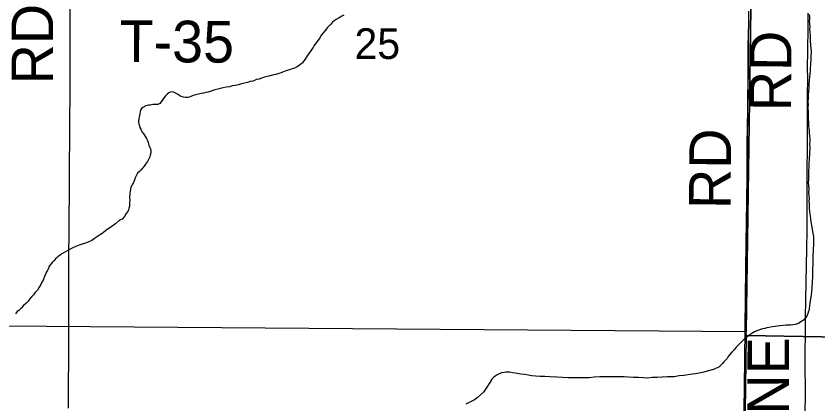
# Model space of a CAD drawing. Extents: x 2.4 to 73.1, y 4.5 to 25.6.
# Drawn here: x 45.586 to 46.133, y 22.059 to 22.324 of the extents above; entities that cross this region are included whole.
import ezdxf

# ---------------------------------------------------------------- set-up
doc = ezdxf.new("R2010")
doc.units = 0
for name, color, linetype in [('GM_X_County_Road', 7, 'Continuous'), ('GM_X_County_Road_Text', 7, 'Continuous'), ('GM_X_Interchange_Ramps', 7, 'Continuous'), ('GM_X_Minor_River', 7, 'Continuous'), ('GM_X_Section', 7, 'Continuous'), ('GM_X_Section_Text', 7, 'Continuous'), ('GM_X_Township', 7, 'Continuous'), ('GM_X_Township_Road', 7, 'Continuous'), ('GM_X_Township_Road_Text', 7, 'Continuous')]:
    doc.layers.add(name, color=color, linetype=linetype)

msp = doc.modelspace()

# ---------------------------------------------------------------- linework, layer by layer
at = {"layer": 'GM_X_County_Road'}
msp.add_lwpolyline([(46.12435, 22.04859), (46.12449, 22.07097), (46.12442, 22.08309), (46.12459, 22.11854), (46.1248, 22.13035), (46.12495, 22.14247), (46.12548, 22.16547), (46.12562, 22.1776), (46.12579, 22.19625), (46.12579, 22.21117), (46.12593, 22.24163), (46.12594, 22.2522), (46.12585, 22.26526), (46.12593, 22.27024), (46.12614, 22.28112), (46.12601, 22.28857), (46.12612, 22.30008), (46.12627, 22.31593), (46.12642, 22.32588)], dxfattribs=at)
at = {"layer": 'GM_X_Interchange_Ramps'}
msp.add_lwpolyline([(46.08569, 22.32727), (46.08568, 22.31919), (46.08555, 22.31142), (46.08542, 22.30396), (46.08537, 22.28748), (46.08505, 22.26044), (46.08472, 22.23681), (46.08453, 22.21473), (46.08439, 22.19764), (46.084, 22.16904), (46.08353, 22.13298), (46.08325, 22.1109), (46.08297, 22.09008), (46.08284, 22.07236), (46.08246, 22.03878)], dxfattribs=at)
at = {"layer": 'GM_X_Minor_River'}
for points in [[(45.80968, 22.32441), (45.80814, 22.32369), (45.80641, 22.3226), (45.80429, 22.32151), (45.80294, 22.3206), (45.80197, 22.31967), (45.80079, 22.31837), (45.79962, 22.31707), (45.79826, 22.31578), (45.79708, 22.31429), (45.79571, 22.31261), (45.79434, 22.31094), (45.79315, 22.30907), (45.78941, 22.30385), (45.78862, 22.30235), (45.78783, 22.30123), (45.78704, 22.30011), (45.78625, 22.29899), (45.78547, 22.29787), (45.78468, 22.29675), (45.78389, 22.29563), (45.7831, 22.29451), (45.78232, 22.29339), (45.78133, 22.2919), (45.78036, 22.29097), (45.779, 22.28987), (45.77784, 22.28914), (45.7765, 22.2886), (45.77535, 22.28806), (45.77439, 22.28789), (45.77324, 22.28735), (45.77171, 22.28701), (45.77075, 22.28666), (45.7696, 22.28631), (45.76826, 22.28577), (45.76692, 22.28523), (45.76519, 22.28471), (45.76328, 22.284), (45.76099, 22.28349), (45.75831, 22.28279), (45.75544, 22.28211), (45.75334, 22.2814), (45.7518, 22.28087), (45.75009, 22.28053), (45.74874, 22.28), (45.7474, 22.27946), (45.74568, 22.27913), (45.74377, 22.2786), (45.74186, 22.27808), (45.73976, 22.27757), (45.73765, 22.27705), (45.73536, 22.27654), (45.73345, 22.27621), (45.73173, 22.27568), (45.72925, 22.27536), (45.72735, 22.27503), (45.72525, 22.27452), (45.72352, 22.27399), (45.72161, 22.27347), (45.71702, 22.27207), (45.71549, 22.27172), (45.71377, 22.27139), (45.71224, 22.27105), (45.71052, 22.27052), (45.70842, 22.27019), (45.70689, 22.26966), (45.70516, 22.26895), (45.70401, 22.2686), (45.70306, 22.26843), (45.70154, 22.26828), (45.70021, 22.2685), (45.69871, 22.26911), (45.69777, 22.26951), (45.69665, 22.2703), (45.69571, 22.2709), (45.69478, 22.2713)], [(46.12708, 22.325), (46.12723, 22.32348), (46.1272, 22.32253), (46.12718, 22.32158), (46.12715, 22.32025), (46.12729, 22.31854), (46.12744, 22.31702), (46.12739, 22.31493), (46.12753, 22.31284), (46.12766, 22.31056), (46.1278, 22.30827), (46.12775, 22.30656), (46.1279, 22.30485), (46.12806, 22.30352), (46.12821, 22.302), (46.12836, 22.30028), (46.12832, 22.29857), (46.12827, 22.29687), (46.12823, 22.29516), (46.12819, 22.29364), (46.12796, 22.29194), (46.12792, 22.29042), (46.12768, 22.28853), (46.12764, 22.28663), (46.12759, 22.28492), (46.12734, 22.28227), (46.12709, 22.28), (46.12684, 22.27753), (46.12678, 22.27506), (46.12653, 22.2726), (46.12646, 22.27013), (46.12641, 22.26786), (46.12616, 22.26539), (46.1263, 22.26349), (46.12624, 22.26103), (46.12637, 22.25855), (46.12631, 22.25627), (46.12643, 22.25342), (46.12657, 22.25171), (46.12654, 22.25038), (46.12669, 22.24886), (46.12685, 22.24753), (46.127, 22.24581), (46.12714, 22.24391), (46.12729, 22.2422), (46.12743, 22.24048), (46.12758, 22.23858), (46.12734, 22.23669), (46.12746, 22.23403), (46.12708, 22.22625), (46.12682, 22.2236), (46.12676, 22.22094), (46.12669, 22.21847), (46.12662, 22.21563), (46.12655, 22.21278), (46.12648, 22.21012), (46.12663, 22.20822), (46.12676, 22.20613), (46.1267, 22.20366), (46.12684, 22.20138), (46.12698, 22.19966), (46.12693, 22.19758)], [(45.69478, 22.2713), (45.6929, 22.27211), (45.69118, 22.27196), (45.69022, 22.27142), (45.68926, 22.27087), (45.68789, 22.26957), (45.68691, 22.26827), (45.68612, 22.26696), (45.68494, 22.26528), (45.68396, 22.26417), (45.68262, 22.26363), (45.68147, 22.26347), (45.68034, 22.2635), (45.67939, 22.26352), (45.67843, 22.26336), (45.67748, 22.26319), (45.67634, 22.26303), (45.67538, 22.26287), (45.67443, 22.2627), (45.6725, 22.26161), (45.67153, 22.26087), (45.67094, 22.25975), (45.67072, 22.25862), (45.6703, 22.25711), (45.67006, 22.25521), (45.66965, 22.2537), (45.66961, 22.25219), (45.66958, 22.25124), (45.66975, 22.25028), (45.6701, 22.24913), (45.67045, 22.24799), (45.67099, 22.24683), (45.67153, 22.24568), (45.67208, 22.24472), (45.67319, 22.24336), (45.67428, 22.24143), (45.67501, 22.24028), (45.67555, 22.23912), (45.67608, 22.23759), (45.67661, 22.23587), (45.67732, 22.23414), (45.67786, 22.23299), (45.67803, 22.23184), (45.67799, 22.23051), (45.67757, 22.229), (45.67717, 22.22788), (45.67656, 22.22656), (45.67557, 22.22469), (45.67438, 22.22282), (45.6734, 22.22151), (45.67223, 22.22022), (45.67105, 22.21873), (45.67008, 22.21799), (45.66872, 22.2167), (45.66731, 22.2135), (45.66671, 22.21219), (45.6661, 22.21049), (45.6655, 22.20937), (45.6649, 22.20825), (45.6643, 22.20712), (45.66408, 22.2058), (45.66385, 22.20428), (45.66364, 22.20334), (45.66361, 22.2022), (45.66339, 22.20088), (45.66336, 22.19974), (45.66351, 22.19803), (45.66347, 22.1967), (45.66344, 22.19556), (45.66341, 22.19423), (45.66299, 22.19272), (45.66278, 22.19178), (45.66218, 22.19065), (45.66119, 22.18916), (45.66001, 22.18729), (45.65825, 22.18544), (45.65729, 22.18489), (45.65594, 22.18397), (45.65381, 22.18232), (45.65245, 22.18121), (45.65071, 22.17993), (45.64878, 22.17884), (45.64723, 22.17774), (45.64548, 22.17607), (45.64356, 22.17498), (45.64162, 22.17351), (45.6395, 22.17224), (45.63757, 22.17096), (45.63564, 22.16987), (45.63334, 22.16897), (45.63104, 22.16827), (45.62894, 22.16757), (45.62664, 22.16667), (45.62471, 22.16577), (45.6228, 22.16506), (45.61721, 22.16179), (45.61604, 22.16087), (45.61489, 22.16013), (45.61391, 22.15921), (45.61294, 22.15829), (45.61177, 22.15699)], [(46.12693, 22.19758), (46.12707, 22.19568), (46.12701, 22.19321), (46.12732, 22.19035), (46.12763, 22.18768), (46.12797, 22.18578), (46.1281, 22.18368), (46.12862, 22.18139), (46.12911, 22.17834), (46.12962, 22.17586), (46.12994, 22.17357), (46.13008, 22.17148), (46.13003, 22.16958), (46.12998, 22.16749), (46.12974, 22.16541), (46.12969, 22.16351), (46.12963, 22.16105), (46.12957, 22.15877), (46.12951, 22.15649), (46.12947, 22.15459), (46.12939, 22.15175), (46.12935, 22.14985), (46.1293, 22.14795), (46.12924, 22.14567), (46.12918, 22.14302), (46.12887, 22.13828), (46.12838, 22.13392), (46.12792, 22.13089), (46.12748, 22.12844), (46.12724, 22.12616), (46.12701, 22.12484), (46.12699, 22.1237), (46.12658, 22.12276), (46.12616, 22.12106), (46.12554, 22.11918), (46.12457, 22.11806), (46.1232, 22.11658), (46.12146, 22.11548), (46.11973, 22.11439), (46.11762, 22.11368), (46.1159, 22.11335), (46.11457, 22.11319), (46.11362, 22.11321), (46.11248, 22.11324), (46.11115, 22.11309), (46.10943, 22.11294), (46.10715, 22.11262), (46.10391, 22.11232), (46.10181, 22.11199), (46.09971, 22.11167), (46.09819, 22.11132), (46.09685, 22.11098), (46.09513, 22.11064), (46.09379, 22.11011), (46.09264, 22.10976), (46.0913, 22.10922), (46.08976, 22.10869), (46.08861, 22.10796), (46.08667, 22.10649), (46.08474, 22.10521), (46.08319, 22.10411), (46.08222, 22.10318), (46.08085, 22.1017), (46.0791, 22.10003), (46.07735, 22.09818), (46.07578, 22.09632), (46.07422, 22.09465), (46.07285, 22.09317), (46.07187, 22.09186), (46.07108, 22.09055), (46.0701, 22.08944), (46.06893, 22.08814), (46.06795, 22.08702), (46.06678, 22.08591), (46.06542, 22.08462), (46.06427, 22.08408), (46.06312, 22.08354), (46.06177, 22.083), (46.05756, 22.08178), (46.05527, 22.08108), (46.04973, 22.08008), (46.04726, 22.07976), (46.04154, 22.07895), (46.0383, 22.07866), (46.03506, 22.07798), (46.0305, 22.0779), (46.02669, 22.07762), (46.02327, 22.07752), (46.01985, 22.07741), (46.01699, 22.07711), (46.01396, 22.07737), (46.01073, 22.07745), (46.00732, 22.07754), (46.0039, 22.07763), (46.00087, 22.07789), (45.99802, 22.07797), (45.99422, 22.07787), (45.99118, 22.07795), (45.98738, 22.07786), (45.98416, 22.07794), (45.98035, 22.07765)], [(45.61177, 22.15699), (45.6106, 22.15588), (45.60962, 22.15476), (45.60864, 22.15327), (45.60803, 22.15176), (45.60723, 22.15026), (45.60644, 22.14895), (45.60603, 22.14783), (45.60542, 22.14632), (45.60502, 22.14519), (45.60441, 22.14388), (45.60362, 22.14257), (45.60282, 22.14088), (45.60182, 22.13901), (45.60063, 22.13695), (45.59888, 22.13509), (45.59789, 22.13379), (45.59673, 22.13268), (45.59516, 22.13082), (45.59418, 22.12951), (45.59262, 22.12803), (45.59107, 22.12655), (45.5895, 22.12469), (45.58775, 22.12322), (45.58679, 22.12248), (45.5856, 22.1208)], [(45.98035, 22.07765), (45.97692, 22.07736), (45.97331, 22.07726), (45.96989, 22.07716), (45.96629, 22.07725), (45.96249, 22.07735), (45.95869, 22.07744), (45.9549, 22.07773), (45.95016, 22.07785), (45.94674, 22.07812), (45.94333, 22.07821), (45.9403, 22.07848), (45.93783, 22.07873), (45.93537, 22.07898), (45.93291, 22.07942), (45.93026, 22.07987), (45.928, 22.08031), (45.92648, 22.08054), (45.92459, 22.08077), (45.9227, 22.08101), (45.92175, 22.08104), (45.92042, 22.08107), (45.91908, 22.08091), (45.91718, 22.08058), (45.91564, 22.08005), (45.91411, 22.07933), (45.91275, 22.07841), (45.91159, 22.07749), (45.91061, 22.07638), (45.90923, 22.07414), (45.90725, 22.07096), (45.90489, 22.0676), (45.90061, 22.06353), (45.89868, 22.06225), (45.89656, 22.06116), (45.89291, 22.05936)]]:
    msp.add_lwpolyline(points, dxfattribs=at)
at = {"layer": 'GM_X_Section'}
for points in [[(46.09131, 22.6138), (46.09128, 22.61228), (46.08407, 22.10855), (45.57688, 22.11242), (45.58146, 22.61754)], [(46.09128, 22.61228), (46.59818, 22.60328), (46.58561, 22.09721), (46.08421, 22.10608), (46.08407, 22.10855)], [(46.08421, 22.10608), (46.58561, 22.09721), (46.57217, 21.59437), (46.07761, 21.60385)]]:
    msp.add_lwpolyline(points, close=True, dxfattribs=at)
at = {"layer": 'GM_X_Township'}
msp.add_lwpolyline([(46.08569, 22.32727), (46.08568, 22.31919), (46.08555, 22.31142), (46.08542, 22.30396), (46.08537, 22.28748), (46.08505, 22.26044), (46.08472, 22.23681), (46.08453, 22.21473), (46.08439, 22.19764), (46.084, 22.16904), (46.08353, 22.13298), (46.08325, 22.1109), (46.08297, 22.09008), (46.08284, 22.07236), (46.08246, 22.03878)], dxfattribs=at)
at = {"layer": 'GM_X_Township_Road'}
for points in [[(45.62173, 22.05656), (45.62182, 22.07241), (45.62189, 22.09044), (45.62188, 22.10815), (45.62191, 22.12898), (45.62192, 22.1554), (45.62214, 22.1815), (45.62247, 22.20823), (45.62258, 22.25486), (45.62278, 22.26853), (45.6228, 22.29744), (45.62293, 22.31857), (45.62277, 22.33686)], [(46.08258, 22.03851), (46.08295, 22.07208), (46.08309, 22.0898), (46.08337, 22.11063), (46.08365, 22.1327), (46.08412, 22.16876), (46.08451, 22.19736), (46.08465, 22.21446), (46.08484, 22.23653), (46.08517, 22.26016), (46.08549, 22.28721), (46.08554, 22.30368), (46.08567, 22.31114), (46.08579, 22.31892), (46.08581, 22.327)]]:
    msp.add_lwpolyline(points, dxfattribs=at)

# ---------------------------------------------------------------- texts
at = {"layer": 'GM_X_County_Road_Text'}
for s, rotation, p in [('RD', 89.5108, (46.11462, 22.25886)), ('WHETSTONE', 89.8875, (46.11294, 21.86224))]:
    msp.add_text(s, height=0.028409, rotation=rotation, dxfattribs=at).set_placement(p)
at = {"layer": 'GM_X_Section_Text'}
msp.add_text('25', height=0.020928, rotation=0, dxfattribs=at).set_placement((45.81686, 22.29458))
at = {"layer": 'GM_X_Township_Road_Text'}
for s, rotation, p in [('RD', 90, (45.61128, 22.27726)), ('T-35', 359.6463, (45.65651, 22.29254)), ('RD', 89.5107, (46.0734, 22.1922))]:
    msp.add_text(s, height=0.028409, rotation=rotation, dxfattribs=at).set_placement(p)

doc.saveas('drawing.dxf')
